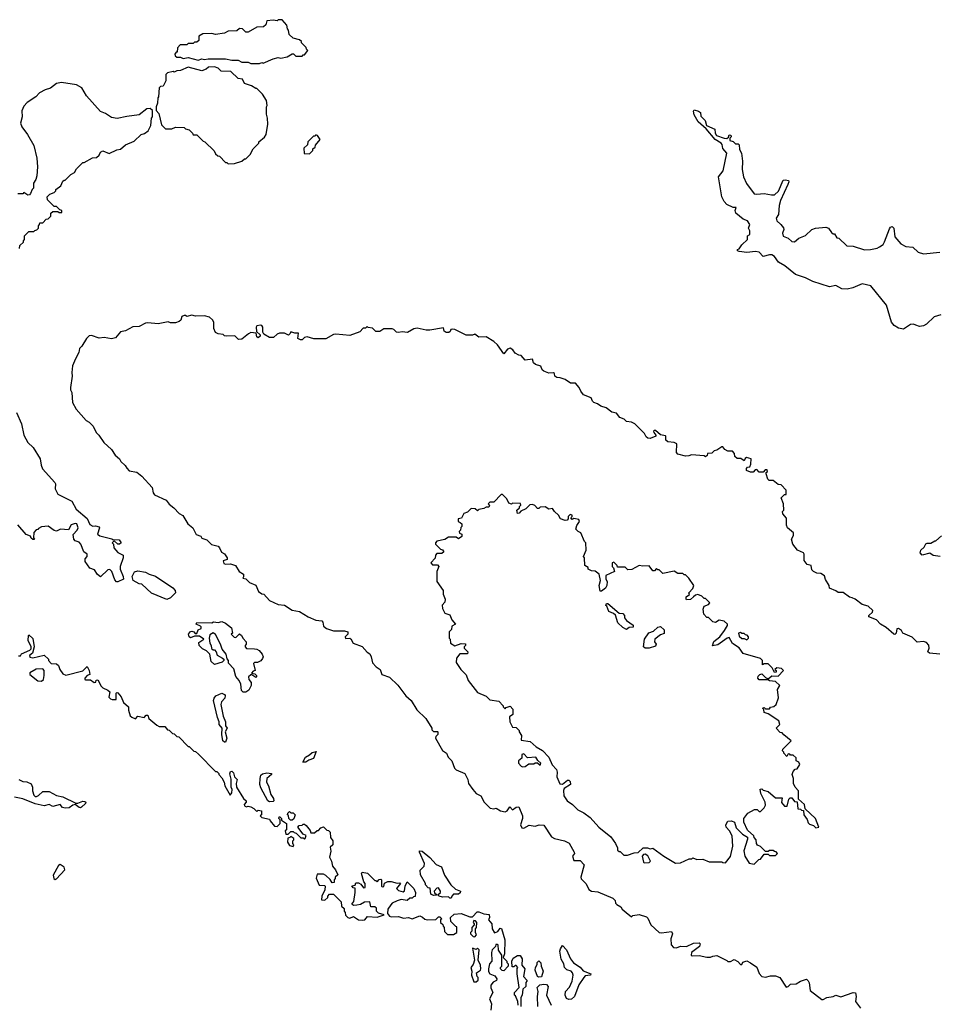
# Model space of a CAD drawing. Extents: x 2210602 to 2357277, y 510288 to 673808.
# Tile 308 of 464: x 2317251 to 2324592, y 595502 to 603360. Entities that reach past the tile are written whole.
import ezdxf

# ---------------------------------------------------------------- set-up
doc = ezdxf.new("R2010")
doc.units = 0

msp = doc.modelspace()

# ---------------------------------------------------------------- linework, layer by layer
at = {"layer": '0CON05XD'}
for points in [[(2319165, 603010), (2319185, 603017.5), (2319195, 603012.5), (2319273, 603047), (2319315, 603057.5), (2319335, 603052.5), (2319387, 603063), (2319425, 603087.5), (2319437, 603087), (2319455, 603070), (2319505, 603070), (2319515, 603080), (2319525, 603080), (2319550, 603115), (2319540, 603125), (2319538.3, 603138.3), (2319500, 603175), (2319500, 603185), (2319485, 603200), (2319433, 603213), (2319401.7, 603241.7), (2319397, 603277), (2319388.3, 603288.3), (2319382.5, 603315), (2319345, 603360), (2319315, 603360), (2319305, 603350), (2319275, 603357.5), (2319225, 603350), (2319215, 603320), (2319197, 603303), (2319145, 603300), (2319075, 603260), (2319055, 603260), (2319028.3, 603288.3), (2319005, 603290), (2318985, 603270), (2318915, 603267.5), (2318885, 603253.3), (2318815, 603242.5), (2318785, 603250), (2318713, 603247), (2318681.7, 603228.3), (2318680, 603195), (2318665, 603180), (2318645, 603180), (2318635, 603170), (2318595, 603170), (2318585, 603160), (2318531.7, 603158.3), (2318510, 603135), (2318508.3, 603101.7), (2318500, 603100), (2318490, 603085), (2318491.7, 603071.7), (2318505, 603060), (2318535, 603060), (2318555, 603050), (2318595, 603057.5), (2318675, 603037.5), (2318705, 603047.5), (2318725, 603042.5), (2318755, 603047.5), (2318895, 603047.5), (2318945, 603037.5), (2318995, 603037.5), (2319025, 603020), (2319075, 603020), (2319095, 603010), (2319165, 603010)], [(2318915, 602210), (2318965, 602212.5), (2319025, 602230), (2319045, 602250), (2319055, 602250), (2319090, 602285), (2319115, 602330), (2319160, 602375), (2319160, 602385), (2319206.4, 602423.6), (2319217.5, 602445), (2319232.5, 602525), (2319230, 602575), (2319220, 602605), (2319220, 602665), (2319227.5, 602675), (2319220, 602715), (2319190, 602765), (2319145, 602810), (2319135, 602810), (2319101.7, 602831.7), (2319045, 602850), (2319030, 602885), (2318995, 602890), (2318937, 602947), (2318858.3, 602948.3), (2318835, 602972.5), (2318805, 602983.3), (2318758.3, 602981.7), (2318740, 602965), (2318705, 602952.5), (2318595, 602980), (2318535, 602953.3), (2318505, 602952.5), (2318485, 602942.5), (2318475, 602947.5), (2318430, 602935), (2318418.3, 602921.7), (2318417, 602873), (2318395, 602830), (2318375, 602827.5), (2318363.3, 602815), (2318360, 602745), (2318353, 602737), (2318350, 602695), (2318340, 602665), (2318340, 602635), (2318361.7, 602611.7), (2318381.7, 602521.7), (2318415, 602490), (2318465, 602490), (2318495, 602502.5), (2318565, 602500), (2318575, 602490), (2318605, 602480), (2318630, 602455), (2318635, 602440), (2318665, 602440), (2318715, 602390), (2318730, 602385), (2318803, 602313), (2318815, 602290), (2318833, 602273), (2318845, 602270), (2318895, 602220), (2318905, 602220), (2318915, 602210)], [(2317250, 601535), (2317253, 601557), (2317280, 601585), (2317280, 601595), (2317290, 601605), (2317290, 601635), (2317301.7, 601648.3), (2317325, 601670), (2317365, 601670), (2317371.7, 601678.3), (2317388.3, 601681.7), (2317400, 601695), (2317400, 601715), (2317410, 601725), (2317411.7, 601738.3), (2317435, 601740), (2317461.7, 601768.3), (2317478.3, 601771.7), (2317498.3, 601791.7), (2317500, 601815), (2317515, 601830), (2317555, 601830), (2317565, 601820), (2317588.3, 601821.7), (2317588.3, 601838.3), (2317571.7, 601841.7), (2317545, 601870), (2317525, 601870), (2317471.7, 601921.7), (2317470, 601945), (2317491.7, 601968.3), (2317525, 601980), (2317540, 601995), (2317540, 602005), (2317580, 602035), (2317595, 602070), (2317605, 602080), (2317615, 602080), (2317660, 602125), (2317689.3, 602140.7), (2317705, 602170), (2317755, 602220), (2317765, 602220), (2317833, 602257), (2317865, 602260), (2317885, 602280), (2317897, 602303), (2317915, 602312.5), (2317965, 602292.5), (2318025, 602322.5), (2318055, 602327.5), (2318095, 602360), (2318165, 602390), (2318220, 602445), (2318247, 602453), (2318276.1, 602473.9), (2318297.5, 602515), (2318302.5, 602575), (2318310, 602585), (2318310, 602635), (2318291.7, 602651.7), (2318265, 602647.5), (2318205, 602600), (2318105, 602587.5), (2318029.3, 602570.7), (2317985, 602580), (2317935, 602612.5), (2317895, 602627.5), (2317783.6, 602753.6), (2317746.4, 602816.4), (2317705, 602840), (2317585, 602857.5), (2317545, 602850), (2317497, 602813), (2317455, 602800), (2317410, 602775), (2317380, 602745), (2317310.7, 602699.3), (2317285, 602670), (2317268.3, 602631.7), (2317270, 602585), (2317257.5, 602535), (2317266.7, 602505), (2317312.5, 602445), (2317362.5, 602355), (2317387.5, 602255), (2317392.5, 602185), (2317387.5, 602115), (2317380, 602085), (2317360, 602055), (2317360, 602015), (2317350, 602005), (2317338.3, 601971.7), (2317328.3, 601961.7), (2317315, 601960), (2317285, 601980), (2317275, 601970), (2317235, 601970)], [(2324605, 601005.5), (2324551.7, 600988.3), (2324489, 600931), (2324465, 600917.5), (2324435, 600911.5), (2324403.2, 600923.2), (2324385, 600930.5), (2324362.6, 600927.4), (2324305, 600890.6), (2324265, 600898.2), (2324230.2, 600920.2), (2324211.1, 600945), (2324171.2, 601081.2), (2324045, 601235.7), (2323975, 601251.3), (2323901.3, 601218.7), (2323855, 601208), (2323815, 601212.5), (2323765, 601237.3), (2323715, 601228.2), (2323581.6, 601271.6), (2323525, 601299.4), (2323445, 601325.4), (2323357.5, 601395), (2323308, 601425), (2323275, 601470), (2323255, 601482.9), (2323235, 601484.4), (2323185, 601471.2), (2323154, 601504), (2323125, 601510.8), (2323055, 601502.9), (2322995, 601510), (2322980, 601515), (2322980, 601525), (2322995, 601532.5), (2323015, 601562.5), (2323060, 601605), (2323060, 601635), (2323080, 601645), (2323080, 601675), (2323070, 601695), (2323080, 601725), (2323060, 601755), (2323025, 601767.5), (2322966.7, 601815), (2322963.3, 601836.7), (2322970, 601860), (2322945, 601860), (2322895, 601886), (2322875, 601908.8), (2322855, 601947.5), (2322829.2, 602105), (2322866.2, 602155), (2322896.7, 602295), (2322865, 602332.5), (2322858.8, 602365), (2322850, 602375), (2322802.2, 602405), (2322729.5, 602489.5), (2322667.5, 602545), (2322635, 602600), (2322630.8, 602629.2), (2322635, 602640), (2322670.8, 602630.8), (2322685, 602620), (2322689.3, 602589.3), (2322723.3, 602555), (2322734.2, 602514.2), (2322800, 602485), (2322802, 602455), (2322814.4, 602434.4), (2322875, 602414.2), (2322897, 602413), (2322908.3, 602421.7), (2322915, 602440), (2322928.3, 602438.3), (2322930, 602425), (2322920, 602415), (2322920, 602395), (2322947, 602387), (2322965, 602370), (2322985, 602370), (2322995, 602360), (2322997.5, 602325), (2323013.6, 602293.6)], [(2319565, 602290), (2319590, 602315), (2319591.7, 602328.3), (2319608.3, 602341.7), (2319611.7, 602358.3), (2319650, 602405), (2319627, 602437), (2319615, 602440), (2319608.3, 602431.7), (2319595, 602430), (2319550, 602385), (2319548.3, 602361.7), (2319520, 602335), (2319521.7, 602291.7), (2319565, 602290)], [(2323013.6, 602293.6), (2323021.7, 602231.7), (2323018.5, 602165), (2323029.4, 602105), (2323053.1, 602053.1), (2323115, 601970), (2323135, 601966.7), (2323195, 601973.3), (2323251.7, 601961.7), (2323275, 601963.3), (2323308.3, 601991.7), (2323345, 602080), (2323365, 602082.5), (2323386.7, 602076.7), (2323390, 602065), (2323383.3, 602045), (2323324.2, 601915.8), (2323314.1, 601875.9), (2323307.5, 601805), (2323290, 601775), (2323293.9, 601753.9), (2323326.2, 601726.2), (2323347.7, 601697.7), (2323350, 601685), (2323340, 601655), (2323345, 601632.5), (2323385, 601617.5), (2323415, 601590), (2323435, 601587.5), (2323470, 601615), (2323525, 601637.5), (2323575, 601686.7), (2323603.9, 601696.1), (2323685, 601703.3), (2323707.5, 601695), (2323731.7, 601661.7), (2323745, 601650), (2323755, 601650), (2323775, 601620), (2323790, 601615), (2323853.9, 601553.9), (2323905, 601552.5), (2323995, 601524.2), (2324043.9, 601526.1), (2324095, 601536.2), (2324115, 601546.2), (2324145, 601566.7), (2324155, 601587.5), (2324195, 601690), (2324202.5, 601705), (2324215, 601710), (2324228.8, 601695), (2324235.8, 601625.8), (2324285, 601570), (2324325, 601550), (2324380, 601545), (2324422.5, 601505), (2324465, 601490), (2324595, 601503.3)], [(2319618.3, 600811.7), (2319598.3, 600811.7), (2319545, 600830), (2319525, 600822.5), (2319506.1, 600803.9), (2319493.6, 600803.6), (2319472.5, 600815), (2319477.5, 600857.5), (2319447, 600857), (2319415, 600870), (2319410, 600855), (2319397, 600843), (2319365, 600857.5), (2319325, 600857.5), (2319305, 600850), (2319277, 600823), (2319245, 600822.5), (2319200, 600850), (2319192.5, 600865), (2319192.5, 600905), (2319185, 600920), (2319172.5, 600922.5), (2319143.8, 600916.2), (2319137.5, 600905), (2319142.5, 600872.5), (2319170, 600845), (2319170, 600835), (2319155, 600820), (2319145, 600830), (2319138.3, 600858.3), (2319097, 600863), (2319076.4, 600853.6), (2319025, 600810), (2318998.3, 600808.3), (2318967, 600837), (2318903.6, 600833.6), (2318885, 600837.5), (2318875, 600847.5), (2318835, 600852.5), (2318813.6, 600863.6), (2318800, 600895), (2318801.2, 600945), (2318790, 600965), (2318765, 600986.7), (2318725, 600996.7), (2318655, 600992.5), (2318625, 601002.5), (2318585, 600990), (2318575, 601000), (2318565, 601000), (2318545, 600990), (2318537, 600963), (2318525, 600950), (2318495, 600940), (2318455, 600940), (2318435, 600947.5), (2318355, 600932.5), (2318275, 600940), (2318255, 600937.5), (2318205, 600912.5), (2318155, 600907.5), (2318095, 600877.5), (2318055, 600870), (2318015, 600820), (2317985, 600812.5), (2317925, 600822.5), (2317885, 600817.5), (2317825, 600838.8), (2317805, 600836), (2317783.3, 600815), (2317746.1, 600753.9), (2317727.5, 600735), (2317722.5, 600705), (2317696.2, 600653.8), (2317673.6, 600596.4), (2317666.7, 600545), (2317670, 600515), (2317656.7, 600425), (2317657.5, 600405), (2317667.5, 600385), (2317672.5, 600305), (2317700.7, 600250.7), (2317780.7, 600160.7), (2317805, 600147.5), (2317837.5, 600115), (2317862.5, 600065), (2317882.5, 600045), (2317922.5, 599985), (2317985, 599930), (2318013.6, 599883.6), (2318047.5, 599855), (2318057.5, 599835), (2318093, 599803), (2318105, 599780), (2318125, 599760), (2318185, 599747.5), (2318225, 599717.5), (2318307.5, 599625), (2318316.7, 599585), (2318328.3, 599568.3), (2318420, 599525), (2318445, 599492.5), (2318482.5, 599465), (2318525, 599417.5), (2318553, 599403), (2318592.5, 599335), (2318634.1, 599304.1), (2318660.7, 599250.7), (2318697, 599237), (2318705, 599222.5), (2318745, 599207.5), (2318782.3, 599172.3), (2318835, 599157.5), (2318846.7, 599145), (2318860.7, 599110.7), (2318885, 599097.5), (2318907.5, 599065), (2318908.3, 599051.7), (2318875, 599040), (2318880.7, 599020.7), (2318895, 599013.8), (2318935, 599017.5), (2318973, 599003), (2319002.5, 598955), (2319037.5, 598935), (2319037, 598913), (2319033.3, 598903.3), (2319056.1, 598896.1), (2319085, 598867.5), (2319136.4, 598846.4), (2319157.5, 598795), (2319185, 598777.5), (2319200, 598775), (2319244.1, 598724.1), (2319313, 598693), (2319365, 598686.7), (2319425, 598647.5), (2319485, 598637.5), (2319552.5, 598595), (2319615, 598567.5), (2319661.7, 598561.7), (2319671.7, 598551.7), (2319675, 598520), (2319700.5, 598500.5), (2319755, 598481.2), (2319845, 598482.5), (2319870, 598475), (2319870, 598455), (2319850, 598435), (2319851.7, 598421.7), (2319885, 598422.5), (2319895, 598417.5), (2319913.6, 598383.6), (2319985, 598357.5), (2320025, 598312.5), (2320045, 598300), (2320056.7, 598275), (2320066.4, 598226.4), (2320097.5, 598195), (2320127.5, 598175), (2320142.5, 598135), (2320202.3, 598112.3), (2320269.7, 598049.7), (2320333.3, 597963.3), (2320376.7, 597925), (2320420.7, 597850.7), (2320493, 597783), (2320540, 597705), (2320541.7, 597691.7), (2320555, 597680), (2320585, 597680), (2320590, 597675), (2320590, 597655), (2320571.7, 597638.3), (2320570, 597625), (2320627, 597527), (2320657.5, 597505), (2320670, 597475), (2320700, 597445), (2320722.5, 597385), (2320735, 597372.5), (2320805, 597342.5), (2320827.5, 597295), (2320832.5, 597265), (2320867.5, 597215), (2320893.9, 597183.9), (2320932.5, 597165), (2320957.5, 597115), (2321007, 597067), (2321035, 597062.5), (2321055, 597067.5), (2321090, 597045), (2321125, 597037.5), (2321143, 597047), (2321163.6, 597076.4), (2321185, 597052.5), (2321215, 597076.2), (2321235, 597076.7), (2321264, 597005), (2321263.8, 596985), (2321248.8, 596935), (2321259.3, 596909.3), (2321275, 596907.5), (2321318.3, 596931.7), (2321365, 596922.5), (2321397, 596933), (2321435, 596932.5), (2321495, 596837.5), (2321520, 596825), (2321600, 596805), (2321636.4, 596786.4), (2321677.5, 596715), (2321680, 596705), (2321662.5, 596685), (2321675, 596650), (2321725, 596650), (2321757.5, 596615), (2321730, 596515), (2321733.6, 596503.6), (2321772.1, 596462.1), (2321795, 596416.7), (2321815, 596403.8), (2321865, 596398.8), (2321985, 596347.5), (2322005, 596330), (2322008.3, 596308.3), (2322017, 596297), (2322049.3, 596279.3), (2322060.7, 596260.7), (2322092.5, 596235), (2322135, 596200), (2322145, 596210), (2322195, 596217.5), (2322255, 596200), (2322265, 596190), (2322288, 596135), (2322355, 596074.3), (2322375, 596071.4), (2322455, 596082.5), (2322462.5, 596065), (2322447.5, 596025), (2322452.5, 595975), (2322470, 595955), (2322495, 595953.3), (2322525, 595966.7), (2322575, 595963.3), (2322630.3, 595989.7), (2322675, 595993.3), (2322683.3, 595985), (2322678.3, 595961.7), (2322612.5, 595915), (2322610, 595895), (2322618.3, 595888.3), (2322675, 595890), (2322735, 595877.5), (2322765, 595877.5), (2322783.6, 595886.4), (2322815, 595890), (2322895, 595852.5), (2322905, 595842.5), (2322925, 595842.5), (2322955, 595860), (2322983, 595843), (2323005, 595820), (2323015, 595820), (2323023, 595837), (2323055, 595847.5), (2323085, 595833.3), (2323135, 595796.7), (2323155, 595747.5), (2323175, 595723.3), (2323205, 595717.5), (2323245, 595727.5), (2323285, 595727.5), (2323320, 595715), (2323368.3, 595638.3), (2323385, 595642.5), (2323405, 595663.3), (2323450, 595665), (2323485, 595686.2), (2323531.7, 595701.7), (2323545, 595690), (2323551.7, 595671.7), (2323560.7, 595610.7), (2323655, 595540), (2323665, 595540), (2323693, 595557), (2323745, 595563.3), (2323765, 595573.3), (2323805, 595561.2), (2323905, 595596.7), (2323923, 595593), (2323928.8, 595565), (2323923, 595523), (2323961.7, 595471.7)], [(2324596.4, 598296.4), (2324513, 598303), (2324500, 598315), (2324510, 598345), (2324507, 598367), (2324489.3, 598389.3), (2324465, 598396.7), (2324415, 598392.5), (2324375, 598432.5), (2324300, 598465), (2324290, 598485), (2324265, 598500), (2324251.7, 598498.3), (2324247, 598463), (2324237, 598453), (2324230, 598455), (2324168.3, 598508.3), (2324122.5, 598535), (2324090, 598570), (2324030, 598595), (2324030, 598605), (2324058.3, 598631.7), (2324060, 598645), (2324025, 598680), (2323975, 598692.5), (2323920, 598735), (2323897, 598747), (2323875, 598750), (2323825, 598787.5), (2323785, 598787.5), (2323765, 598802.5), (2323715, 598822.5), (2323712.5, 598845), (2323683.3, 598893.3), (2323675, 598920), (2323645, 598940), (2323615, 598942.5), (2323586.4, 598956.4), (2323575, 598970), (2323570, 599005), (2323538.3, 599011.7), (2323513.3, 599045), (2323512.5, 599095), (2323507.5, 599105), (2323460, 599125), (2323423.3, 599175), (2323412.5, 599215), (2323427, 599243), (2323427.5, 599265), (2323380, 599305), (2323372.5, 599325), (2323371.7, 599381.7), (2323342.5, 599415), (2323340, 599435), (2323350, 599445), (2323347.5, 599495), (2323330, 599545), (2323355, 599570), (2323368.3, 599571.7), (2323370, 599605), (2323328.3, 599648.3), (2323305, 599650), (2323265, 599682.5), (2323232.5, 599682.5), (2323221.7, 599691.7), (2323210, 599735), (2323210, 599745), (2323220, 599755), (2323218.3, 599768.3), (2323201.7, 599768.3), (2323185, 599750), (2323155, 599750), (2323135, 599770), (2323121.7, 599768.3), (2323105, 599750), (2323085, 599750), (2323051.7, 599761.7), (2323051.7, 599778.3), (2323061.7, 599788.3), (2323078.3, 599791.7), (2323087.5, 599812.5), (2323090, 599855), (2323053, 599867), (2323041.7, 599858.3), (2323035, 599840), (2323007, 599857), (2322978.3, 599858.3), (2322960, 599875), (2322956.7, 599896.7), (2322940, 599915), (2322905, 599917.5), (2322880.7, 599930.7), (2322865, 599950), (2322855, 599950), (2322817, 599923), (2322795, 599920), (2322775, 599900), (2322741.7, 599898.3), (2322738.3, 599881.7), (2322725, 599870), (2322715, 599880), (2322615, 599887.5), (2322591.7, 599878.3), (2322565, 599877.5), (2322505, 599892.5), (2322493.3, 599905), (2322497.5, 599975), (2322476.1, 599986.1), (2322425, 599990), (2322410, 600005), (2322410, 600035), (2322405, 600040), (2322365, 600046.7), (2322325, 600080), (2322315, 600080), (2322310, 600075), (2322312.5, 600065), (2322330, 600045), (2322330, 600035), (2322283, 600017), (2322265, 600020), (2322251.7, 600031.7), (2322238.3, 600058.3), (2322160, 600135), (2322135, 600147.5), (2322095, 600152.5), (2322075, 600172.5), (2322042.5, 600185), (2322015, 600220), (2321976.7, 600226.7), (2321931.7, 600261.7), (2321890, 600275), (2321863.6, 600293.6), (2321833.9, 600303.9), (2321822.5, 600315), (2321812.5, 600342.5), (2321752.5, 600365), (2321730, 600395), (2321717.5, 600425), (2321688.3, 600458.3), (2321648.3, 600458.3), (2321605, 600487.5), (2321565, 600502.5), (2321540, 600505), (2321523.6, 600513.6), (2321520, 600535), (2321511.7, 600541.7), (2321475, 600540), (2321433.9, 600553.9), (2321422.5, 600565), (2321410, 600595), (2321368.3, 600608.3), (2321351.7, 600621.7), (2321345, 600650), (2321285, 600642.5), (2321255, 600680), (2321235, 600682.5), (2321205, 600697.5), (2321187.5, 600725), (2321165, 600737.5), (2321145, 600730), (2321115, 600692.5), (2321065, 600763.8), (2321035, 600792.5), (2320975, 600830), (2320917, 600827), (2320885, 600850), (2320865, 600842.5), (2320815, 600843.3), (2320725, 600887.5), (2320705, 600890), (2320691.7, 600888.3), (2320688.3, 600871.7), (2320677, 600863), (2320655, 600862.5), (2320640, 600875), (2320635, 600900), (2320525, 600882.5), (2320495, 600882.5), (2320423.3, 600896.7), (2320398.3, 600891.7), (2320346.4, 600863.6), (2320305, 600867.5), (2320275, 600862.5), (2320260, 600865), (2320238.3, 600888.3), (2320225, 600892.5), (2320158.3, 600891.7), (2320125, 600872.5), (2320095, 600872.5), (2320067, 600897), (2320033, 600903), (2320025, 600910), (2320011.7, 600898.3), (2319993, 600897), (2319965, 600870), (2319885, 600840), (2319775, 600850), (2319755, 600847.5), (2319695, 600812.5), (2319618.3, 600811.7)], [(2317226.7, 600225), (2317265.7, 600135.7), (2317284.3, 600044.3), (2317316.4, 599986.4), (2317357.5, 599945), (2317413.8, 599855), (2317421.2, 599805), (2317434.2, 599774.2), (2317532.5, 599665), (2317537.5, 599655), (2317533.3, 599615), (2317555, 599572.5), (2317666.4, 599516.4), (2317702.3, 599452.3), (2317789.3, 599379.3), (2317810.7, 599330.7), (2317835, 599317.5), (2317855, 599320), (2317885, 599312.5), (2317888.8, 599305), (2317873.3, 599255), (2317889.5, 599239.5), (2317987, 599217), (2317995, 599210), (2318045, 599207.5), (2318060, 599185), (2318047, 599173), (2318033, 599173), (2318005, 599200), (2317990, 599185), (2318000, 599175), (2318002.5, 599145), (2318017.5, 599125), (2318035, 599107.5), (2318077.5, 599085), (2318077.5, 599065), (2318053, 598997), (2318052.5, 598975), (2318077.5, 598915), (2318080, 598895), (2318035, 598872.5), (2318023.9, 598873.9), (2318009.3, 598889.3), (2317985.9, 598955.9), (2317971.7, 598971.7), (2317955, 598970), (2317895, 598912.5), (2317870.7, 598930.7), (2317849.3, 598969.3), (2317811.7, 598981.7), (2317773.3, 599035), (2317773, 599057), (2317790, 599075), (2317790, 599095), (2317761.7, 599111.7), (2317740, 599175), (2317725, 599190), (2317695, 599200), (2317683, 599213), (2317678.3, 599251.7), (2317710, 599285), (2317717.5, 599305), (2317707.5, 599335), (2317695, 599340), (2317662.3, 599327.7), (2317641.7, 599288.3), (2317577, 599293), (2317545, 599277.5), (2317525, 599282.5), (2317477, 599317), (2317425, 599312.5), (2317400.7, 599299.3), (2317395, 599290), (2317381.7, 599288.3), (2317363, 599267), (2317360, 599225), (2317370, 599215), (2317365, 599210), (2317355, 599210), (2317341.7, 599221.7), (2317338.3, 599238.3), (2317301.7, 599251.7), (2317235, 599327.5)], [(2323115, 596620), (2323151.7, 596658.3), (2323165, 596660), (2323195, 596700), (2323225, 596700), (2323235, 596690), (2323285, 596690), (2323300, 596705), (2323288.3, 596718.3), (2323275, 596720), (2323265, 596730), (2323235, 596730), (2323225, 596720), (2323205, 596720), (2323165, 596760), (2323140.7, 596770.7), (2323132.5, 596785), (2323130, 596815), (2323113, 596833), (2323110, 596845), (2323061.7, 596891.7), (2323032.5, 596955), (2323032.5, 596985), (2323063.6, 597026.4), (2323117, 597057), (2323137, 597057), (2323155, 597040), (2323165, 597040), (2323195, 597070), (2323205, 597090), (2323202.5, 597115), (2323167.5, 597185), (2323161.7, 597218.3), (2323175, 597220), (2323185, 597210), (2323225, 597200), (2323285, 597150), (2323338.3, 597148.3), (2323333, 597113), (2323355, 597082.5), (2323378.3, 597081.7), (2323391.7, 597138.3), (2323401.7, 597148.3), (2323415, 597150), (2323435, 597120), (2323458.3, 597118.3), (2323461.7, 597061.7), (2323485, 597060), (2323491.7, 597051.7), (2323508.3, 597048.3), (2323510, 597015), (2323537, 596977), (2323545, 596950), (2323555, 596940), (2323588.3, 596928.3), (2323605, 596910), (2323630, 596915), (2323602.5, 596985), (2323521.7, 597061.7), (2323516.1, 597096.1), (2323468.3, 597138.3), (2323467.5, 597205), (2323440, 597235), (2323427.5, 597265), (2323427.5, 597305), (2323417.5, 597335), (2323425, 597360), (2323441.7, 597378.3), (2323458.3, 597381.7), (2323477.5, 597415), (2323470, 597435), (2323450, 597445), (2323448.3, 597468.3), (2323425, 597490), (2323405, 597490), (2323398.3, 597498.3), (2323385, 597500), (2323375, 597480), (2323350, 597505), (2323350, 597515), (2323340, 597525), (2323341.7, 597538.3), (2323410, 597605), (2323351.7, 597651.7), (2323338.3, 597668.3), (2323321.7, 597671.7), (2323290, 597705), (2323320, 597735), (2323310, 597765), (2323225, 597820), (2323195, 597830), (2323190, 597855), (2323180, 597865), (2323195, 597870), (2323205, 597860), (2323235, 597860), (2323245, 597872.5), (2323271.7, 597878.3), (2323290, 597895), (2323307, 597947), (2323300, 598015), (2323320, 598045), (2323285, 598077.5), (2323235, 598082.5), (2323225, 598090), (2323155, 598090), (2323142.5, 598105), (2323145, 598120), (2323160, 598135), (2323175, 598140), (2323205, 598110), (2323225, 598100), (2323255, 598122.5), (2323305, 598120), (2323347, 598167), (2323331.7, 598181.7), (2323295, 598187.5), (2323280, 598175), (2323290, 598165), (2323288.3, 598151.7), (2323275, 598150), (2323258.3, 598188.3), (2323225, 598220), (2323195, 598220), (2323181.7, 598211.7), (2323180, 598245), (2323165, 598262.5), (2323025, 598302.5), (2322995, 598346.7), (2322941.7, 598381.7), (2322915, 598428.8), (2322897.5, 598425), (2322825, 598370), (2322782.5, 598362.5), (2322792.7, 598397.3), (2322840, 598435), (2322876.7, 598485), (2322900, 598525), (2322900, 598535), (2322875, 598560), (2322835, 598567.5), (2322805, 598550), (2322783, 598553), (2322748.3, 598588.3), (2322735, 598590), (2322712.5, 598615), (2322707.5, 598655), (2322715, 598680), (2322748.3, 598691.7), (2322760, 598705), (2322725, 598740), (2322715, 598740), (2322695, 598760), (2322665, 598772.5), (2322645, 598767.5), (2322630, 598755), (2322605, 598733.3), (2322575, 598730), (2322570, 598735), (2322570, 598755), (2322598.3, 598771.7), (2322592.5, 598785), (2322625, 598820), (2322632.5, 598845), (2322593, 598903), (2322565, 598930), (2322555, 598930), (2322545, 598940), (2322505, 598940), (2322475, 598957.5), (2322385, 598940), (2322355, 598970), (2322345, 598970), (2322335, 598980), (2322318.3, 598961.7), (2322305, 598960), (2322275, 599000), (2322225, 598997.5), (2322195, 599002.5), (2322137, 598973), (2322105, 598970), (2322085, 598990), (2322021.7, 598991.7), (2322020, 599005), (2321995, 599030), (2321980, 599025), (2321980, 598995), (2321990, 598985), (2322000, 598955), (2321930, 598925), (2321930, 598895), (2321940, 598875), (2321937.5, 598845), (2321926.4, 598823.6), (2321895, 598800), (2321885, 598800), (2321876.7, 598845), (2321887.5, 598885), (2321877.5, 598935), (2321845, 598957.5), (2321815, 598960), (2321790, 598975), (2321788.3, 598988.3), (2321762.5, 599005), (2321760, 599065), (2321752.5, 599075), (2321772.5, 599125), (2321770, 599185), (2321760, 599195), (2321730, 599265), (2321710, 599275), (2321690, 599295), (2321698.3, 599321.7), (2321720, 599355), (2321715, 599370), (2321675, 599380), (2321661.7, 599371.7), (2321650, 599385), (2321660, 599395), (2321660, 599405), (2321645, 599410), (2321630, 599395), (2321630, 599375), (2321620, 599365), (2321605, 599363.3), (2321567, 599377), (2321552.5, 599405), (2321520, 599435), (2321505, 599460), (2321475, 599452.5), (2321445, 599472.5), (2321405, 599470), (2321395, 599460), (2321385, 599460), (2321363, 599483), (2321345, 599490), (2321323, 599487), (2321290, 599455), (2321251.7, 599438.3), (2321238.3, 599421.7), (2321225, 599420), (2321220, 599445), (2321240, 599465), (2321240, 599475), (2321250, 599485), (2321248.3, 599498.3), (2321185, 599500), (2321177.5, 599492.5), (2321155, 599502.5), (2321140, 599535), (2321105, 599570), (2321095, 599570), (2321035, 599510), (2321005, 599510), (2320990, 599495), (2321000, 599485), (2320995, 599470), (2320975, 599470), (2320955, 599457.5), (2320915, 599450), (2320905, 599440), (2320887, 599457), (2320855, 599460), (2320825, 599430), (2320795, 599420), (2320778.3, 599381.7), (2320750, 599375), (2320750, 599355), (2320768.3, 599348.3), (2320780, 599335), (2320780, 599315), (2320773, 599307), (2320770, 599285), (2320760, 599275), (2320761.7, 599261.7), (2320780, 599255), (2320780, 599235), (2320755, 599217.5), (2320735, 599230), (2320675, 599230), (2320645, 599210), (2320581.7, 599198.3), (2320570, 599185), (2320570, 599175), (2320610, 599135), (2320625, 599130), (2320637, 599113), (2320621.7, 599098.3), (2320581.7, 599098.3), (2320570, 599085), (2320568.3, 599061.7), (2320532.5, 599025), (2320545, 599010), (2320585, 599010), (2320597, 598997), (2320580, 598955), (2320580, 598875), (2320630, 598805), (2320630, 598775), (2320647.5, 598735), (2320645, 598710), (2320623, 598687), (2320625, 598660), (2320645, 598622.5), (2320685, 598610), (2320699.3, 598569.3), (2320730, 598535), (2320701.7, 598518.3), (2320697, 598493), (2320680, 598475), (2320680, 598425), (2320687, 598417), (2320690, 598385), (2320725, 598362.5), (2320775, 598380), (2320808.3, 598378.3), (2320810, 598365), (2320800, 598355), (2320800, 598345), (2320827.5, 598315), (2320825, 598300), (2320765, 598300), (2320737.5, 598265), (2320735, 598230), (2320772.5, 598175), (2320815, 598130), (2320830, 598085), (2320905, 597990), (2320975, 597960), (2321005, 597932.5), (2321075, 597920), (2321110, 597885), (2321110, 597875), (2321125, 597860), (2321135, 597870), (2321165, 597880), (2321188.3, 597858.3), (2321187.5, 597815), (2321160, 597795), (2321162.5, 597755), (2321183.6, 597713.6), (2321215, 597710), (2321237, 597687), (2321237.5, 597675), (2321256.4, 597646.4), (2321255, 597610), (2321325, 597600), (2321375, 597556.7), (2321425, 597526.7), (2321474.3, 597474.3), (2321502.7, 597412.7), (2321536.7, 597375), (2321542.5, 597355), (2321538.3, 597318.3), (2321562, 597262), (2321585, 597257.5), (2321625, 597290), (2321635, 597290), (2321645, 597280), (2321647.5, 597255), (2321597.5, 597225), (2321591.7, 597208.3), (2321593.3, 597165), (2321620, 597125), (2321662.5, 597095), (2321705, 597053.8), (2321755, 597028.8), (2321805, 596993.3), (2321873.3, 596915), (2321969.5, 596839.5), (2322006.1, 596786.1), (2322021.7, 596751.7), (2322023, 596733), (2322035, 596720), (2322045, 596720), (2322073, 596693), (2322103, 596693), (2322155, 596710), (2322187, 596713), (2322228.3, 596751.7), (2322261.7, 596751.7), (2322285, 596742.5), (2322305, 596747.5), (2322393.8, 596683.8), (2322485, 596627.5), (2322525, 596630), (2322595, 596662.5), (2322617, 596663), (2322625, 596670), (2322655, 596657.5), (2322705, 596660), (2322755, 596640), (2322855, 596640), (2322863, 596633), (2322885, 596630), (2322925, 596680), (2322943.8, 596765), (2322938.8, 596845), (2322916.1, 596886.1), (2322890, 596915), (2322887.5, 596935), (2322905, 596962.5), (2322933, 596967), (2322957.5, 596955), (2322970.5, 596910.5), (2323020.7, 596860.7), (2323060, 596835), (2323061.7, 596818.3), (2323032.3, 596727.7), (2323039.2, 596685), (2323075, 596627.5), (2323115, 596620)], [(2324600, 599075), (2324542.3, 599082.3), (2324515, 599102.5), (2324455, 599086), (2324438, 599105), (2324444.2, 599125.8), (2324470, 599150), (2324483.6, 599176.4), (2324495, 599182.5), (2324525, 599182.5), (2324555, 599200), (2324565, 599200), (2324609.3, 599240.7)], [(2318425, 598733.3), (2318302.3, 598782.3), (2318225, 598853.8), (2318205, 598858), (2318157.5, 598885), (2318150, 598915), (2318167, 598953), (2318195, 598962.5), (2318255, 598951.2), (2318284.2, 598934.2), (2318335, 598917.5), (2318474.2, 598824.2), (2318492.5, 598805), (2318493.8, 598785), (2318454.2, 598745), (2318425, 598733.3)], [(2322095, 598492.5), (2322065, 598510), (2322026.7, 598545), (2322006.4, 598606.4), (2321990.7, 598620.7), (2321955, 598637.5), (2321938.3, 598678.3), (2321930, 598685), (2321935, 598700), (2321945, 598700), (2322035, 598622.5), (2322065, 598620), (2322080, 598605), (2322080, 598585), (2322093.6, 598563.6), (2322148.3, 598528.3), (2322148.3, 598511.7), (2322115, 598510), (2322095, 598492.5)], [(2319055, 597992.2), (2319035, 597993.1), (2319021.1, 598005), (2319015.8, 598055.8), (2319002.9, 598085), (2318977.2, 598117.2), (2318960.3, 598180.3), (2318917.5, 598225), (2318917.5, 598245), (2318908.3, 598258.3), (2318900, 598295), (2318866, 598336), (2318855, 598376.7), (2318815, 598453.3), (2318795, 598466.7), (2318770, 598450), (2318762.5, 598425), (2318767.5, 598385), (2318780, 598365), (2318781.7, 598341.7), (2318795, 598330), (2318805, 598330), (2318820, 598315), (2318827.5, 598287.5), (2318870, 598265), (2318880, 598255), (2318880, 598245), (2318867, 598233), (2318805, 598212.5), (2318778.3, 598238.3), (2318770, 598295), (2318743, 598323), (2318709.3, 598339.3), (2318682.5, 598365), (2318681.7, 598388.3), (2318720, 598415), (2318685, 598440), (2318645, 598440), (2318615, 598427.5), (2318602.5, 598435), (2318597.5, 598455), (2318615, 598477.5), (2318625, 598480), (2318640, 598475), (2318651.7, 598461.7), (2318665, 598460), (2318675, 598490), (2318698.3, 598501.7), (2318700, 598515), (2318695, 598520), (2318660, 598535), (2318665, 598550), (2318785, 598547.5), (2318797, 598553), (2318835, 598550), (2318865, 598556.7), (2318895, 598542.5), (2318942.5, 598505), (2318950, 598465), (2318940, 598455), (2318961.7, 598431.7), (2318975, 598430), (2319005, 598457.5), (2319022.5, 598445), (2319035, 598420), (2319060, 598395), (2319060, 598375), (2319050, 598365), (2319050, 598355), (2319061.7, 598341.7), (2319125, 598340), (2319145, 598336.7), (2319162.5, 598325), (2319187.5, 598295), (2319193.3, 598275), (2319189.3, 598260.7), (2319177, 598243), (2319149.3, 598230.7), (2319125, 598230), (2319118.3, 598221.7), (2319130, 598165), (2319115, 598160), (2319100, 598145), (2319128.3, 598138.3), (2319140, 598125), (2319140, 598115), (2319135, 598110), (2319105, 598130), (2319095, 598130), (2319077.5, 598115), (2319081.2, 598095), (2319098.8, 598068.8), (2319099.2, 598045), (2319080.4, 598009.6), (2319055, 597992.2)], [(2322275, 598343.3), (2322245, 598343.3), (2322230, 598355), (2322237.5, 598415), (2322274.2, 598465.8), (2322310.7, 598479.3), (2322345, 598512.5), (2322367, 598517), (2322395, 598490), (2322395, 598460), (2322365, 598450), (2322320, 598415), (2322317.5, 598395), (2322332.5, 598375), (2322325, 598360), (2322275, 598343.3)], [(2317241.7, 598281.7), (2317258.3, 598281.7), (2317265, 598297.5), (2317332.5, 598327.5), (2317341.7, 598338.3), (2317342.5, 598355), (2317317.5, 598405), (2317320, 598445), (2317325, 598450), (2317355, 598420), (2317367.5, 598355), (2317352.5, 598305), (2317330, 598285), (2317331.7, 598271.7), (2317355, 598267.5), (2317447, 598287), (2317480, 598255), (2317480, 598245), (2317501.7, 598221.7), (2317545, 598220), (2317560, 598205), (2317570, 598175), (2317595, 598140), (2317618.3, 598128.3), (2317755, 598163.3), (2317788.3, 598198.3), (2317806.4, 598166.4), (2317810, 598135), (2317790, 598125), (2317770, 598105), (2317770, 598095), (2317775, 598090), (2317815, 598090), (2317845, 598070), (2317858.3, 598071.7), (2317861.7, 598088.3), (2317875, 598090), (2317900.7, 598040.7), (2317915, 598027.5), (2317955, 598010), (2317970, 597995), (2317963, 597953), (2317975, 597940), (2317990, 597935)], [(2323055, 598410), (2323070, 598425), (2323070, 598435), (2323058.3, 598448.3), (2323045, 598450), (2323035, 598460), (2323015, 598460), (2323005, 598470), (2322990, 598465), (2322995, 598440), (2323015, 598420), (2323035, 598420), (2323055, 598410)], [(2317425, 598080), (2317440, 598095), (2317447.5, 598125), (2317447.5, 598165), (2317435, 598180), (2317383.6, 598176.4), (2317331.7, 598148.3), (2317332.5, 598135), (2317395, 598082.5), (2317425, 598080)], [(2317990, 597935), (2318020, 597935), (2318020, 597985), (2318025, 597990), (2318035, 597986.7), (2318060, 597955), (2318080.7, 597910.7), (2318120, 597875), (2318118.3, 597848.3), (2318133.3, 597805), (2318145, 597792.5), (2318175, 597780), (2318195, 597800), (2318245, 597790), (2318261.7, 597808.3), (2318275, 597810), (2318281.7, 597781.7), (2318345, 597730), (2318365, 597720), (2318408.3, 597718.3), (2318431.7, 597691.7), (2318445, 597690), (2318471.7, 597661.7), (2318485, 597660), (2318505, 597640), (2318520, 597635), (2318595, 597560), (2318605, 597560), (2318641.7, 597521.7), (2318655, 597520), (2318678.3, 597498.3), (2318815, 597360), (2318825, 597360), (2318840, 597345), (2318840, 597335), (2318865, 597310), (2318882.5, 597275), (2318887.5, 597245), (2318931.7, 597171.7), (2318945, 597190), (2318946, 597215), (2318938.8, 597235), (2318939.5, 597299.5), (2318929.5, 597340.5), (2318935, 597360), (2318945, 597363.3), (2318958.2, 597348.2), (2318966, 597316), (2318987.5, 597295), (2318978.8, 597265), (2318982.5, 597235), (2319037.5, 597145), (2319057.5, 597125), (2319057.5, 597115), (2319043.8, 597095), (2319046.7, 597085), (2319062.5, 597077.5), (2319075, 597082.5), (2319097, 597077), (2319120, 597065), (2319145, 597040), (2319155, 597050), (2319180, 597045), (2319180, 597015), (2319170, 597005), (2319183, 596993), (2319245, 596980), (2319250, 596965), (2319285, 596922.5), (2319305, 596920), (2319330, 596945), (2319330, 596975), (2319320, 596985), (2319321.7, 596998.3), (2319328.3, 596998.3), (2319340, 596985), (2319341.7, 596971.7), (2319380, 596945), (2319380, 596895), (2319370, 596885), (2319375, 596860), (2319395, 596860), (2319415, 596880), (2319435, 596880), (2319441.7, 596871.7), (2319458.3, 596868.3), (2319495, 596830), (2319515, 596830), (2319525, 596820), (2319530, 596825), (2319538.3, 596848.3), (2319515, 596860), (2319470, 596915), (2319481.7, 596928.3), (2319505, 596930), (2319515, 596940), (2319525, 596940), (2319538.3, 596928.3), (2319568.3, 596888.3), (2319575, 596870), (2319605, 596870), (2319625, 596890), (2319635, 596890), (2319655, 596910), (2319675, 596917.5), (2319701.7, 596891.7), (2319715, 596890), (2319730, 596875), (2319733, 596833), (2319750, 596805), (2319750, 596775), (2319730, 596755), (2319733.3, 596725), (2319723.3, 596675), (2319738.8, 596645), (2319746.7, 596605), (2319772.5, 596575), (2319790, 596535), (2319770, 596515), (2319770, 596505), (2319760, 596495), (2319760, 596475), (2319745, 596470), (2319728.3, 596498.3), (2319695, 596530), (2319675, 596540), (2319625, 596540), (2319618.3, 596508.3), (2319641.7, 596451.7), (2319685, 596450), (2319690, 596445), (2319687.5, 596415), (2319662.5, 596365), (2319660, 596335), (2319687, 596333), (2319710, 596355), (2319710, 596365), (2319725, 596380), (2319755, 596380), (2319818.3, 596318.3), (2319820, 596285), (2319840, 596265), (2319840, 596245), (2319850, 596235), (2319853, 596213), (2319870, 596195), (2319885, 596190), (2319915, 596202.5), (2319955, 596175.7), (2319988, 596172), (2320005, 596176.7), (2320028.3, 596201.7), (2320105, 596197.5), (2320160, 596215), (2320115, 596230), (2320100, 596245), (2320098.3, 596268.3), (2320085, 596280), (2320055, 596280), (2320045, 596320), (2320003, 596317), (2319971.7, 596298.3), (2319943, 596293), (2319915, 596290), (2319901.7, 596301.7), (2319917, 596323), (2319930, 596395), (2319928.3, 596428.3), (2319911.7, 596431.7), (2319901.7, 596448.3), (2319928.3, 596451.7), (2319935, 596470), (2319955, 596470), (2319975, 596460), (2319995, 596430), (2320007.5, 596435), (2320007.5, 596465), (2319998.3, 596478.3), (2319980, 596545), (2319985, 596557.5), (2320027, 596547), (2320085, 596490), (2320095, 596490), (2320105, 596480), (2320121.7, 596498.3), (2320135, 596500), (2320140, 596495), (2320140, 596445), (2320145, 596440), (2320158.3, 596441.7), (2320161.7, 596468.3), (2320188.3, 596481.7), (2320215, 596482.5), (2320265, 596467.5), (2320285, 596470), (2320290, 596465), (2320260, 596425), (2320275, 596410), (2320311.7, 596398.3), (2320321.7, 596408.3), (2320327.5, 596445), (2320345, 596480), (2320397.5, 596425), (2320410, 596395), (2320408.3, 596361.7), (2320395, 596360), (2320385, 596350), (2320365, 596350), (2320345, 596330), (2320295, 596337.5), (2320265, 596327.5), (2320225, 596307.5), (2320212.5, 596295), (2320188.3, 596261.7), (2320187.5, 596225), (2320202.5, 596205), (2320215, 596200), (2320275, 596201.2), (2320315, 596188.8), (2320355, 596193.3), (2320385, 596183.8), (2320445, 596206.7), (2320467.3, 596197.3), (2320485, 596180), (2320505, 596176.2), (2320571.7, 596178.3), (2320595, 596200), (2320605, 596200), (2320620, 596185), (2320610, 596175), (2320610, 596155), (2320628.3, 596138.3), (2320630, 596125), (2320640, 596115), (2320641.7, 596081.7), (2320665, 596060), (2320715, 596060), (2320740, 596075), (2320740, 596120), (2320731.7, 596121.7), (2320691.7, 596161.7), (2320690, 596195), (2320719.3, 596220.7), (2320775, 596226), (2320845, 596200), (2320865, 596200), (2320901.7, 596238.3), (2320915, 596240), (2320955, 596223.3), (2320998.3, 596218.3), (2321000, 596195), (2320992.5, 596175), (2321020, 596145), (2321023, 596103), (2321041.7, 596071.7), (2321068.3, 596081.7), (2321085, 596110), (2321097, 596107), (2321122.5, 596015), (2321120, 595905), (2321110, 595875), (2321140, 595845), (2321140, 595835), (2321150, 595825), (2321150, 595805), (2321115, 595770), (2321101.7, 595771.7), (2321090, 595785), (2321090, 595795), (2321100, 595805), (2321100, 595895), (2321073, 595933), (2321070, 595975), (2321065, 595980), (2321051.7, 595978.3), (2321048.3, 595961.7), (2321023, 595937), (2321017.5, 595915), (2321020, 595845), (2321002.5, 595825), (2320993.3, 595785), (2320993.9, 595763.9), (2321003.6, 595743.6), (2321045, 595730), (2321060, 595705), (2321058.3, 595691.7), (2321030.7, 595679.3), (2321012.5, 595655), (2321013, 595633), (2321027.5, 595595), (2321000, 595545), (2321017.5, 595505), (2321012, 595455)], [(2318885, 597592.5), (2318873.1, 597605), (2318864, 597655), (2318866.7, 597705), (2318843.8, 597735), (2318843.8, 597755), (2318829.4, 597789.4), (2318798.9, 597925), (2318803.3, 597945), (2318817.7, 597962.3), (2318865, 597983.8), (2318885.4, 597975.4), (2318891.4, 597965), (2318887.5, 597945), (2318863.1, 597915), (2318856.9, 597895), (2318875, 597802.5), (2318892.5, 597755), (2318893.6, 597723.6), (2318906.7, 597705), (2318892, 597675), (2318905.6, 597625), (2318895, 597594.2), (2318885, 597592.5)], [(2319535, 597433.3), (2319510, 597435), (2319532.5, 597475), (2319565, 597492.5), (2319585, 597512.5), (2319618.3, 597518.3), (2319595, 597462.5), (2319559.3, 597450.7), (2319535, 597433.3)], [(2321265, 597397.5), (2321285, 597400), (2321315, 597420), (2321355, 597420), (2321365, 597430), (2321385, 597430), (2321405, 597410), (2321410, 597425), (2321387, 597447), (2321370, 597475), (2321305, 597470), (2321275, 597500), (2321260, 597495), (2321260, 597465), (2321232.5, 597445), (2321233.3, 597426.7), (2321255, 597402.5), (2321265, 597397.5)], [(2319245, 597117.5), (2319232.5, 597125), (2319175, 597230), (2319167.5, 597255), (2319170, 597305), (2319175, 597330), (2319188.3, 597341.7), (2319225, 597350), (2319260, 597345), (2319260, 597335), (2319222.5, 597305), (2319220, 597275), (2319236.7, 597245), (2319256.4, 597176.4), (2319277.5, 597145), (2319280, 597125), (2319275, 597120), (2319245, 597117.5)], [(2317245, 597296), (2317275, 597280), (2317307, 597277), (2317341.2, 597261.2), (2317353.3, 597235), (2317353.3, 597205), (2317365, 597170), (2317375, 597160), (2317385, 597158.8), (2317402, 597168), (2317435, 597200), (2317485, 597200), (2317545, 597167.1), (2317595, 597157.5), (2317697.7, 597107.7), (2317715, 597106.9), (2317755, 597121.9), (2317770.3, 597120.3), (2317778.8, 597115), (2317777.5, 597105), (2317745, 597073.8), (2317735, 597068.8), (2317725, 597072), (2317695, 597097.5), (2317675, 597092), (2317645, 597070.6), (2317615, 597065.8)], [(2317615, 597065.8), (2317592.7, 597072.7), (2317575, 597097.5), (2317515, 597081.2), (2317485, 597096.2), (2317445, 597086), (2317375, 597102.2), (2317275, 597142.5), (2317210, 597155)], [(2319425, 596970), (2319411.7, 596971.7), (2319400, 596985), (2319397.5, 597007.5), (2319390, 597015), (2319391.7, 597028.3), (2319405, 597040), (2319415, 597030), (2319435, 597030), (2319450, 597015), (2319438.3, 596981.7), (2319425, 596970)], [(2319435, 596760), (2319440, 596775), (2319430, 596785), (2319430, 596805), (2319440, 596815), (2319440, 596825), (2319415, 596840), (2319408.3, 596831.7), (2319391.7, 596828.3), (2319390, 596795), (2319405, 596770), (2319435, 596760)], [(2320695, 596350), (2320685, 596350), (2320675, 596360), (2320625, 596357.5), (2320600, 596365), (2320590, 596375), (2320610, 596395), (2320610, 596405), (2320595, 596430), (2320581.7, 596428.3), (2320560, 596405), (2320561.7, 596391.7), (2320578.3, 596378.3), (2320578.3, 596371.7), (2320555, 596370), (2320531.7, 596381.7), (2320528.3, 596428.3), (2320511.7, 596431.7), (2320490, 596455), (2320490, 596465), (2320450, 596535), (2320448.3, 596571.7), (2320480, 596605), (2320482.5, 596625), (2320442.5, 596715), (2320443.3, 596726.7), (2320465, 596722.5), (2320525, 596673.3), (2320575, 596617.5), (2320619.3, 596599.3), (2320642.3, 596532.3), (2320692.5, 596455), (2320729.3, 596419.3), (2320770, 596405), (2320768.3, 596391.7), (2320755, 596380), (2320715, 596380), (2320700, 596365), (2320695, 596350)], [(2322235, 596630), (2322275, 596632.5), (2322287.5, 596645), (2322266.1, 596686.1), (2322245, 596700), (2322231.7, 596698.3), (2322220, 596685), (2322230, 596635), (2322235, 596630)], [(2317535, 596497.5), (2317545, 596502.5), (2317610, 596575), (2317605, 596596.7), (2317575, 596617.5), (2317561.7, 596608.3), (2317518.3, 596531.7), (2317522.5, 596505), (2317535, 596497.5)], [(2320885, 596040), (2320897.5, 596055), (2320890, 596075), (2320890, 596105), (2320897.5, 596115), (2320900, 596155), (2320888.3, 596168.3), (2320875, 596170), (2320870, 596155), (2320880, 596145), (2320880, 596135), (2320860, 596115), (2320860, 596085), (2320850, 596075), (2320850, 596065), (2320871.7, 596041.7), (2320885, 596040)], [(2320895, 595680), (2320910, 595695), (2320910, 595715), (2320903, 595723), (2320898.3, 595751.7), (2320930, 595775), (2320932.5, 595785), (2320930, 595815), (2320910, 595855), (2320917.5, 595935), (2320905, 595950), (2320895, 595940), (2320865, 595950), (2320882.5, 595855), (2320871.7, 595818.3), (2320852.5, 595795), (2320861.2, 595765), (2320856.7, 595735), (2320875, 595680), (2320895, 595680)], [(2321635, 595540), (2321615, 595547.5), (2321603.9, 595573.9), (2321606.7, 595605), (2321640.5, 595639.5), (2321661.2, 595685), (2321668.8, 595735), (2321663.6, 595753.6), (2321652.5, 595765), (2321617.5, 595777.5), (2321600, 595795), (2321593.3, 595825), (2321572, 595862), (2321563.3, 595925), (2321567.5, 595945), (2321585, 595970), (2321616.1, 595936.1), (2321648.8, 595865), (2321673, 595833), (2321725, 595797.5), (2321749.3, 595769.3), (2321810, 595745), (2321807, 595733), (2321765, 595727.5), (2321753.9, 595716.1), (2321714.1, 595655.9), (2321680, 595565), (2321655, 595542.5), (2321635, 595540)], [(2321230, 595495), (2321227.5, 595525), (2321208.3, 595568.3), (2321200, 595575), (2321200, 595595), (2321237.5, 595635), (2321222.5, 595745), (2321222.5, 595787.5), (2321227.5, 595795), (2321215, 595810), (2321205, 595810), (2321195, 595800), (2321181.7, 595801.7), (2321180, 595845), (2321190.7, 595869.3), (2321225, 595890), (2321245, 595890), (2321262.5, 595865), (2321260, 595815), (2321282.5, 595785), (2321273.6, 595723.6), (2321300, 595695), (2321300, 595685), (2321290, 595675), (2321290, 595645), (2321268.3, 595621.7), (2321262.5, 595575), (2321250, 595555), (2321250, 595485)], [(2321395, 595717.5), (2321383.6, 595723.6), (2321366.7, 595775), (2321367.5, 595795), (2321381.7, 595818.3), (2321382.5, 595835), (2321395, 595847.5), (2321411.7, 595831.7), (2321412.5, 595805), (2321430, 595765), (2321415, 595720), (2321395, 595717.5)], [(2321386.7, 595485), (2321383.3, 595565), (2321390, 595605), (2321383, 595637), (2321403, 595657), (2321435, 595662.5), (2321455, 595660), (2321470, 595645), (2321457.5, 595575), (2321492.5, 595495)]]:
    msp.add_lwpolyline(points, dxfattribs=at)

doc.saveas('drawing.dxf')
